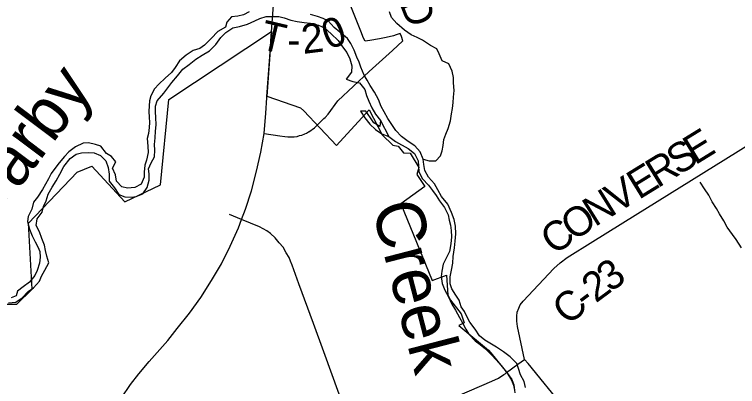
# Model space of a CAD drawing. Extents: x 114604 to 551442, y 316898 to 567001.
# Drawn here: x 127306 to 134680, y 442076 to 445868 of the extents above; entities that cross this region are included whole.
import ezdxf

# ---------------------------------------------------------------- set-up
doc = ezdxf.new("R2010")
doc.units = 0
for name, color, linetype in [('DV_X_County_Line', 7, 'Continuous'), ('GE_P_Alignment_1000_Cardinal_Points', 7, 'Continuous'), ('GE_P_Alignment_1000_Stations', 7, 'Continuous'), ('GE_P_Alignment_100_Cardinal_Points', 7, 'Continuous'), ('GE_P_Alignment_100_Stations', 7, 'Continuous'), ('GE_P_Alignment_500_Bearings', 7, 'Continuous'), ('PM_P_Cells', 7, 'Continuous'), ('PM_P_CL_Double_Solid', 7, 'Continuous'), ('PM_P_Crosswalk', 7, 'Continuous'), ('RD_P_GR_Rt', 7, 'Continuous')]:
    doc.layers.add(name, color=color, linetype=linetype)

msp = doc.modelspace()

# ---------------------------------------------------------------- linework, layer by layer
at = {"layer": 'DV_X_County_Line'}
msp.add_line((131039.9, 444788.6), (131124.8, 444624.6), dxfattribs=at)
for points in [[(129700.5, 445893.2), (129642.5, 445862.9), (129582.4, 445850.6), (129518.3, 445842.3), (129470.5, 445789.9), (129456.7, 445737.7), (129380.7, 445693.3), (129312.9, 445622.8), (129245.1, 445554.3), (129195.1, 445522), (129127.1, 445501.6), (129057.2, 445453.2), (128989.3, 445396.7), (128943.5, 445326.4), (128907.7, 445276.1), (128841.8, 445219.6), (128778, 445159.2), (128734.1, 445108.9), (128696.3, 445038.5), (128682.5, 444988.3), (128678.8, 444936.2), (128675, 444878), (128679.3, 444821.9), (128683.5, 444767.8), (128679.7, 444717.6), (128674, 444655.5), (128660.2, 444603.3), (128666.6, 444527.1), (128668.9, 444460.9), (128653.2, 444382.7), (128635.4, 444332.5), (128627.7, 444262.3), (128627.9, 444210.1), (128598.2, 444139.8), (128532.2, 444103.4), (128458.1, 444097.1), (128401.9, 444110.9), (128345.5, 444168.7), (128337.2, 444232.9), (128304.9, 444300.9), (128338.7, 444367.2), (128294.3, 444419.1), (128244.1, 444451), (128185.6, 444526.9), (128131.5, 444542.7), (128061.3, 444558.4), (128005.2, 444556.1), (127929.2, 444519.7), (127859.3, 444469.3), (127815.4, 444418.9), (127763.6, 444356.6), (127717.8, 444298.2), (127679.9, 444247.9), (127654.1, 444193.7), (127622.3, 444137.4), (127590.5, 444083.1), (127540.7, 444004.7), (127498.9, 443954.3), (127483.2, 443884.1), (127447.4, 443809.7), (127437.7, 443757.6), (127458, 443681.5), (127486.4, 443613.4), (127516.7, 443551.4), (127545, 443501.4), (127563.2, 443451.4), (127567.5, 443395.3)], [(127582.4, 443200.8), (127616.2, 443263.2), (127655.9, 443335.5), (127637.6, 443403.6), (127621.3, 443461.7), (127611.1, 443515.8), (127584.7, 443585.8), (127562.4, 443651.9), (127528, 443717.9), (127537.7, 443786.1), (127587.5, 443854.5), (127603.3, 443910.7), (127629.1, 443969), (127650.8, 444035.2), (127690.6, 444109.6), (127732.4, 444174), (127768.1, 444240.3), (127809.9, 444318.7), (127875.6, 444399.2), (127935.5, 444445.6), (127989.6, 444457.8), (128057.7, 444460.2), (128119.8, 444456.4), (128184.1, 444430.7), (128238.4, 444374.8), (128262.8, 444308.7), (128273.1, 444240.6), (128273.4, 444168.4), (128325.8, 444100.5), (128370.2, 444034.5), (128430.4, 444008.7), (128496.6, 444007), (128546.6, 444011.3), (128616.6, 444039.7), (128660.4, 444106), (128678.1, 444180.3), (128679.9, 444242.5), (128673.6, 444294.6), (128699.4, 444356.8), (128733.2, 444417.1), (128736.9, 444485.3), (128734.6, 444543.5), (128740.3, 444611.6), (128744, 444677.8), (128751.8, 444744), (128749.4, 444818.2), (128745.2, 444874.3), (128744.9, 444934.5), (128762.7, 444986.7), (128830.5, 445065.2), (128870.3, 445121.5), (128912.2, 445173.8), (128967.9, 445244.3), (129021.8, 445310.7), (129087.7, 445359.1), (129155.6, 445413.5), (129221.5, 445454), (129295.5, 445496.4), (129361.3, 445562.9), (129411.1, 445633.3), (129460.9, 445685.6), (129532.9, 445732.1), (129600.9, 445746.4), (129683, 445768.8), (129757, 445803.3), (129807, 445825.6), (129873, 445845.9), (129945.1, 445848.2), (130001.2, 445848.5), (130057.4, 445834.7), (130123.6, 445808.9), (130187.8, 445797.2), (130260, 445787.5), (130324.2, 445777.8), (130406.4, 445758.1), (130468.6, 445732.3), (130537, 445670.5), (130605.5, 445602.6), (130649.9, 445536.7), (130694.2, 445478.7), (130726.5, 445414.7), (130746.9, 445344.6), (130743.2, 445278.5), (130687.4, 445210), (130757.6, 445184.3), (130825.8, 445172.6), (130878.2, 445104.6), (130896.5, 445040.6), (130920.8, 444984.5), (130951.2, 444916.5), (130987.5, 444852.5), (131039.9, 444788.6)], [(131387.7, 444529.5), (131321.4, 444573.3), (131253.1, 444623.1), (131194.7, 444687), (131162.4, 444737), (131114, 444809), (131075.6, 444875), (131047.3, 444931), (131018.9, 445001), (130976.5, 445075), (130932.1, 445145), (130901.8, 445199), (130871.5, 445251), (130839.1, 445331), (130822.9, 445383.1), (130796.6, 445433.1), (130770.2, 445505.1), (130735.9, 445573.1), (130701.6, 445623.1), (130625.1, 445686.9), (130564.8, 445736.8), (130504.4, 445802.7), (130454.2, 445826.5), (130396, 445848.3), (130325.8, 445868)], [(131039.9, 444788.6), (131032.2, 444726.4), (130971.9, 444762.2), (130937.6, 444816.2), (130889.2, 444884.1), (130835.1, 444881.9), (130879.5, 444815.9), (130929.9, 444750), (130988.2, 444694.1), (131052.6, 444652.3)], [(131052.6, 444652.3), (131124.8, 444624.6)], [(131124.8, 444624.6), (131193.2, 444574.7), (131321.7, 444503.2), (131386.1, 444451.3), (131422.5, 444377.3), (131431, 444265.1), (131467.4, 444193), (131527.8, 444127.2), (131568.1, 444073.2), (131606.4, 444023.2), (131640.7, 443969.3), (131693.1, 443901.3), (131727.5, 443825.3), (131739.8, 443773.2), (131752, 443719.2), (131760.3, 443667.1), (131762.6, 443600.9), (131754.9, 443530.7), (131741.2, 443452.4), (131677.6, 443323.8), (131663.9, 443251.6), (131656.2, 443197.4), (131666.5, 443127.3), (131694.9, 443057.2), (131731.2, 442989.2), (131765.6, 442917.2), (131804, 442853.2), (131844.4, 442781.2), (131876.7, 442725.2), (131909, 442661.2), (131939.3, 442611.2), (132003.7, 442543.4), (132056, 442505.5), (132108.3, 442459.6), (132162.6, 442405.7), (132223, 442343.9), (132285.5, 442270), (132337.9, 442204), (132376.2, 442140.1), (132396.5, 442090), (132406.7, 442039.9)], [(132516.8, 442066.5), (132502.5, 442126.6), (132468.2, 442196.6), (132447.8, 442258.7), (132429.6, 442312.7), (132361.1, 442378.6), (132294.8, 442430.4), (132222.4, 442476.2), (132170.2, 442508), (132101.9, 442547.8), (132047.6, 442593.7), (132003.2, 442659.7), (131948.8, 442733.6), (131918.5, 442789.6), (131894.2, 442839.6), (131861.9, 442889.6), (131839.6, 442957.7), (131807.3, 443007.6), (131764.9, 443071.6), (131750.7, 443123.7), (131748.4, 443193.8), (131764.1, 443262.1), (131775.8, 443334.3), (131781.5, 443402.5), (131793.1, 443490.8), (131798.8, 443557), (131806.5, 443633.2), (131804.2, 443709.4), (131791.8, 443779.5), (131763.5, 443851.5), (131725, 443933.6), (131662.6, 444011.5), (131624.2, 444081.5), (131589.8, 444143.5), (131529.4, 444209.4), (131491.1, 444277.4), (131480.8, 444339.5), (131474.5, 444393.6), (131444.1, 444467.6), (131387.7, 444529.5)], [(127567.5, 443395.3), (127559.8, 443335.1), (127536.1, 443258.8), (127514.2, 443206.5), (127458.4, 443140.1), (127394.5, 443091.7), (127336.6, 443049.3), (127324.8, 442999.2), (127272.8, 442978.9)], [(127245, 442928.6), (127319.1, 442937), (127383, 442979.4), (127446.8, 443043.8), (127500.8, 443082.2), (127562.6, 443148.6), (127582.4, 443200.8)]]:
    msp.add_lwpolyline(points, dxfattribs=at)
at = {"layer": 'GE_P_Alignment_1000_Cardinal_Points'}
for points in [[(130836.9, 445697), (130666.9, 446125.7), (130183.9, 447355.4)], [(130462.5, 444808.4), (130474.1, 444819.6), (130504.9, 444851.3), (130604.8, 444986.6), (130923.7, 445287.8), (131161.4, 445500.2), (131267.9, 445598.5), (131252.1, 445644.1), (131237.8, 445672.5), (131199.3, 445660.7), (131171.3, 445651.7), (131096.8, 445633.6), (131028.9, 445620), (130930.2, 445603.9), (130883.4, 445595.5), (130864.7, 445626.9), (130836.9, 445697)], [(130371.3, 444720.1), (130433.6, 444780.2), (130462.5, 444808.4)], [(130305.2, 444670.9), (130309.2, 444673.3), (130365.1, 444714.1), (130371.3, 444720.1)], [(129854, 444655), (130012.1, 444631.5), (130062.1, 444623.7), (130093.5, 444621.2), (130123.6, 444620), (130157.8, 444622.3), (130188.6, 444626), (130212.4, 444633.6), (130235.7, 444638.6), (130265.7, 444650.4), (130285.4, 444658.8), (130305.2, 444670.9)]]:
    msp.add_lwpolyline(points, dxfattribs=at)
at = {"layer": 'GE_P_Alignment_1000_Stations'}
for p, q in [((129909.8, 445436.1), (129924.8, 445645.3)), ((129868.8, 444862.3), (129879.9, 445017.8)), ((129854, 444655), (129868.8, 444862.3))]:
    msp.add_line(p, q, dxfattribs=at)
for points in [[(129924.8, 445645.3), (129928.2, 445692.3), (129951, 446011.1)], [(129879.9, 445017.8), (129881, 445033.4), (129909.8, 445436.1)], [(128398.9, 441962.9), (128489, 442096.6), (128574.9, 442207), (128680.3, 442329.9), (128871.7, 442545.5), (128964.7, 442666.6), (129091.1, 442823.3), (129206.8, 442983.5), (129317.1, 443156), (129418.5, 443326.8), (129507.5, 443506.2), (129589.4, 443692.7), (129622.2, 443778), (129662.4, 443882.7), (129724.8, 444070.8), (129774.8, 444269.5), (129817.6, 444466.3), (129854, 444655)]]:
    msp.add_lwpolyline(points, dxfattribs=at)
at = {"layer": 'GE_P_Alignment_100_Cardinal_Points'}
msp.add_line((129622.2, 443778), (129497.6, 443829.1), dxfattribs=at)
at = {"layer": 'GE_P_Alignment_100_Stations'}
msp.add_lwpolyline([(127153.2, 442917), (127329.2, 442915.2), (127485.6, 443068.5), (127448.2, 443739.9), (127944.3, 444260.1), (128096.8, 444323), (128430.7, 443957.6), (128796.5, 444131.4), (128881.7, 445002.2), (129927, 445695.2), (129879.8, 445036.2), (130223.2, 444914.9), (130256.2, 444884.5), (130589.5, 444533.8), (130924.4, 444897.6), (131056.9, 444641.9), (131165, 444535.2), (131220.4, 444526.8), (131274.4, 444458.6), (131340.3, 444454.4), (131429.8, 444307.6), (131408.4, 444235.7), (131491.4, 444114.4), (131245.2, 443939.6), (131566.8, 443158.3), (131711.1, 443209.7), (131724.5, 443007.7), (131751.2, 442955.2), (131860.6, 442818.4), (131893.5, 442724.9), (131838, 442698.2), (132141.4, 442448.5), (132164.9, 442419.3), (132324.1, 442221.7), (132377.4, 442147.6), (132398.5, 442092.3), (132407.1, 442012)], dxfattribs=at)
at = {"layer": 'GE_P_Alignment_500_Bearings'}
for points in [[(132505.7, 442351.9), (132437.4, 442688.5), (132430.6, 442741.2), (132428.4, 442792.1), (132433.3, 442833.7), (132448.1, 442876.5), (132461.9, 442908.2), (132492.1, 442947.2), (132808.1, 443280.8), (132870.6, 443336.8), (132943.3, 443391.9), (133204.1, 443555.8), (133634.5, 443821.7), (134911.6, 444615.8)], [(130121.5, 443352.6), (130106.1, 443392), (130077.9, 443438.3), (130047.2, 443496.1), (130006.2, 443542.3), (129965.2, 443592), (129917.3, 443634.6), (129879.9, 443664.6), (129805.2, 443702.4), (129622.2, 443778)], [(131182.9, 440385.1), (131162, 440475), (131053.6, 440776.2), (130996.4, 440940.2), (130848.1, 441347.1), (130787.5, 441532.8), (130697.5, 441773.5), (130616, 441997), (130459.4, 442428.7), (130355.5, 442717.9), (130205.6, 443123.1), (130136.8, 443313.2), (130121.5, 443352.6)], [(132308.9, 442206.9), (132325.3, 442218.9), (132440.7, 442303.7), (132505.7, 442351.9)], [(133880.1, 440322.2), (133790.2, 440473.3), (133335.3, 441201.2), (133020.2, 441695.9), (132958.1, 441796.4), (132916.3, 441855.7), (132544.8, 442309.5), (132505.7, 442351.9)], [(131819.6, 441979.4), (132173, 442132.2), (132240.7, 442163.1), (132296.7, 442197.9), (132308.9, 442206.9)]]:
    msp.add_lwpolyline(points, dxfattribs=at)
at = {"layer": 'PM_P_Cells'}
for points in [[(131474.5, 444393.6), (131534.7, 444375.8), (131604.8, 444378.1), (131650.7, 444428.5), (131668.5, 444478.7), (131676.3, 444532.8), (131684, 444593), (131705.8, 444649.3), (131727.6, 444707.5), (131751.3, 444783.8), (131763, 444854), (131774.8, 444910.2), (131778.5, 444970.4), (131782.3, 445024.6), (131790, 445094.8), (131783.6, 445170.9), (131783.4, 445225.1), (131771.1, 445291.2), (131734.7, 445365.2), (131666.4, 445397), (131636, 445467), (131613.8, 445519), (131547.5, 445552.8), (131467.1, 445604.6), (131412.9, 445632.4), (131352.6, 445660.2), (131284.3, 445708), (131203.8, 445775.8), (131151.5, 445837.7), (131129.2, 445893.7)], [(134718.7, 443490.1), (134664.2, 443576.1), (134627.9, 443626), (134575.5, 443700), (134539.1, 443766), (134496.7, 443836), (134464.4, 443890), (134420.1, 443957.9), (134385.7, 444025.9), (134341.3, 444091.9), (134298.9, 444157.9)]]:
    msp.add_lwpolyline(points, dxfattribs=at)

# ---------------------------------------------------------------- texts
at = {"layer": 'PM_P_CL_Double_Solid'}
for s, rotation, p in [('E', 31.56927, (134246.4, 444328.5)), ('S', 31.56748, (134073.9, 444222.5)), ('R', 31.56656, (133864, 444093.5)), ('E', 31.56768, (133672.8, 443976)), ('V', 31.56878, (133447.8, 443837.8)), ('N', 31.98234, (133224.4, 443698.3)), ('O', 34.24387, (133008.8, 443551.4)), ('C', 36.008, (132811.4, 443408)), ('3', 35.6272, (133381.6, 443031.4)), ('2', 36.54433, (133234.2, 442922.1)), ('C', 41.20991, (132955.2, 442690)), ('-', 36.82381, (133135.9, 442848.5))]:
    msp.add_text(s, height=300, rotation=rotation, dxfattribs=at).set_placement(p)
at = {"layer": 'PM_P_Crosswalk'}
for s, height, rotation, p in [('RICHARD', 300.01, 291.50347, (130666, 447414.4)), ('0', 300, 20.56279, (130508.7, 445506.1)), ('T', 300, 346.82298, (129794.2, 445521.6)), ('2', 300, 7.07606, (130250.7, 445465)), ('-', 300, 0.33748, (130089.1, 445461.8))]:
    msp.add_text(s, height=height, rotation=rotation, dxfattribs=at).set_placement(p)
at = {"layer": 'RD_P_GR_Rt'}
for s, height, rotation, p in [('Darby', 499.98, 53.08999, (127048.7, 443685.1)), ('Creek', 499.96, 284.52895, (130947.4, 443906.3))]:
    msp.add_text(s, height=height, rotation=rotation, dxfattribs=at).set_placement(p)

doc.saveas('drawing.dxf')
